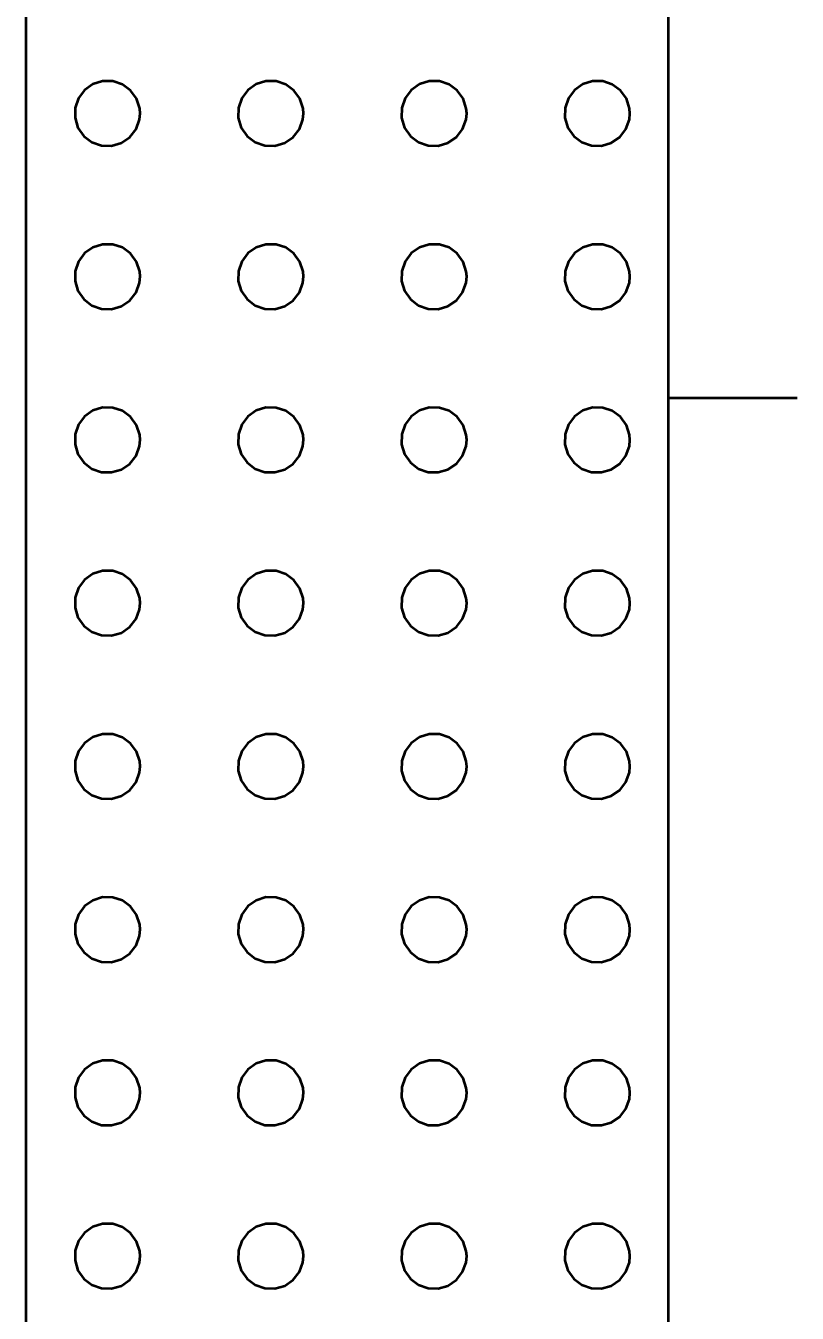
# Model space of a CAD drawing. Extents: x -76 to 974, y -1080 to -735.
# Drawn here: x 136.47 to 139.47, y -938.24 to -933.23 of the extents above; entities that cross this region are included whole.
import ezdxf

# ---------------------------------------------------------------- set-up
doc = ezdxf.new("R2010")
doc.units = 0
doc.header["$LTSCALE"] = 0.36
doc.layers.add('27', color=7, linetype='Continuous', lineweight=40)

msp = doc.modelspace()

# ---------------------------------------------------------------- linework, layer by layer
at = {"layer": '27'}
for p, q in [((136.4742, -930.0789), (136.4742, -941.5789)), ((138.9742, -941.5789), (138.9742, -930.0789)), ((139.4742, -934.6789), (138.9742, -934.6789))]:
    msp.add_line(p, q, dxfattribs=at)
for points in [[(136.9188, -933.5714), (136.9173, -933.5517), (136.9051, -933.514), (136.882, -933.4819), (136.8501, -933.4585), (136.8126, -933.446), (136.773, -933.4457), (136.7353, -933.4575), (136.703, -933.4804), (136.6793, -933.5121), (136.6665, -933.5495), (136.6658, -933.589), (136.6773, -933.6269), (136.6999, -933.6594), (136.7313, -933.6833), (136.7686, -933.6965), (136.8082, -933.6975), (136.8461, -933.6863), (136.8788, -933.664), (136.9031, -933.6328), (136.9165, -933.5956)], [(137.5538, -933.5714), (137.5523, -933.5517), (137.5401, -933.514), (137.517, -933.4819), (137.4851, -933.4585), (137.4476, -933.446), (137.408, -933.4457), (137.3703, -933.4575), (137.338, -933.4804), (137.3143, -933.5121), (137.3015, -933.5495), (137.3008, -933.589), (137.3123, -933.6269), (137.3349, -933.6594), (137.3663, -933.6833), (137.4036, -933.6965), (137.4432, -933.6975), (137.4811, -933.6863), (137.5138, -933.664), (137.5381, -933.6328), (137.5515, -933.5956)], [(138.1888, -933.5714), (138.1873, -933.5517), (138.1751, -933.514), (138.152, -933.4819), (138.1201, -933.4585), (138.0826, -933.446), (138.043, -933.4457), (138.0053, -933.4575), (137.973, -933.4804), (137.9493, -933.5121), (137.9365, -933.5495), (137.9358, -933.589), (137.9473, -933.6269), (137.9699, -933.6594), (138.0013, -933.6833), (138.0386, -933.6965), (138.0782, -933.6975), (138.1161, -933.6863), (138.1488, -933.664), (138.1731, -933.6328), (138.1865, -933.5956)], [(138.8238, -933.5714), (138.8223, -933.5517), (138.8101, -933.514), (138.787, -933.4819), (138.7551, -933.4585), (138.7176, -933.446), (138.678, -933.4457), (138.6403, -933.4575), (138.608, -933.4804), (138.5843, -933.5121), (138.5715, -933.5495), (138.5708, -933.589), (138.5823, -933.6269), (138.6049, -933.6594), (138.6363, -933.6833), (138.6736, -933.6965), (138.7132, -933.6975), (138.7511, -933.6863), (138.7838, -933.664), (138.8081, -933.6328), (138.8215, -933.5956)], [(136.9188, -934.2064), (136.9173, -934.1867), (136.9051, -934.149), (136.882, -934.1169), (136.8501, -934.0935), (136.8126, -934.081), (136.773, -934.0807), (136.7353, -934.0925), (136.703, -934.1154), (136.6793, -934.1471), (136.6665, -934.1845), (136.6658, -934.224), (136.6773, -934.2619), (136.6999, -934.2944), (136.7313, -934.3183), (136.7686, -934.3315), (136.8082, -934.3325), (136.8461, -934.3213), (136.8788, -934.299), (136.9031, -934.2678), (136.9165, -934.2306)], [(137.5538, -934.2064), (137.5523, -934.1867), (137.5401, -934.149), (137.517, -934.1169), (137.4851, -934.0935), (137.4476, -934.081), (137.408, -934.0807), (137.3703, -934.0925), (137.338, -934.1154), (137.3143, -934.1471), (137.3015, -934.1845), (137.3008, -934.224), (137.3123, -934.2619), (137.3349, -934.2944), (137.3663, -934.3183), (137.4036, -934.3315), (137.4432, -934.3325), (137.4811, -934.3213), (137.5138, -934.299), (137.5381, -934.2678), (137.5515, -934.2306)], [(138.1888, -934.2064), (138.1873, -934.1867), (138.1751, -934.149), (138.152, -934.1169), (138.1201, -934.0935), (138.0826, -934.081), (138.043, -934.0807), (138.0053, -934.0925), (137.973, -934.1154), (137.9493, -934.1471), (137.9365, -934.1845), (137.9358, -934.224), (137.9473, -934.2619), (137.9699, -934.2944), (138.0013, -934.3183), (138.0386, -934.3315), (138.0782, -934.3325), (138.1161, -934.3213), (138.1488, -934.299), (138.1731, -934.2678), (138.1865, -934.2306)], [(138.8238, -934.2064), (138.8223, -934.1867), (138.8101, -934.149), (138.787, -934.1169), (138.7551, -934.0935), (138.7176, -934.081), (138.678, -934.0807), (138.6403, -934.0925), (138.608, -934.1154), (138.5843, -934.1471), (138.5715, -934.1845), (138.5708, -934.224), (138.5823, -934.2619), (138.6049, -934.2944), (138.6363, -934.3183), (138.6736, -934.3315), (138.7132, -934.3325), (138.7511, -934.3213), (138.7838, -934.299), (138.8081, -934.2678), (138.8215, -934.2306)], [(136.9188, -934.8414), (136.9173, -934.8217), (136.9051, -934.784), (136.882, -934.7519), (136.8501, -934.7285), (136.8126, -934.716), (136.773, -934.7157), (136.7353, -934.7275), (136.703, -934.7504), (136.6793, -934.7821), (136.6665, -934.8195), (136.6658, -934.859), (136.6773, -934.8969), (136.6999, -934.9294), (136.7313, -934.9533), (136.7686, -934.9665), (136.8082, -934.9675), (136.8461, -934.9563), (136.8788, -934.934), (136.9031, -934.9028), (136.9165, -934.8656)], [(137.5538, -934.8414), (137.5523, -934.8217), (137.5401, -934.784), (137.517, -934.7519), (137.4851, -934.7285), (137.4476, -934.716), (137.408, -934.7157), (137.3703, -934.7275), (137.338, -934.7504), (137.3143, -934.7821), (137.3015, -934.8195), (137.3008, -934.859), (137.3123, -934.8969), (137.3349, -934.9294), (137.3663, -934.9533), (137.4036, -934.9665), (137.4432, -934.9675), (137.4811, -934.9563), (137.5138, -934.934), (137.5381, -934.9028), (137.5515, -934.8656)], [(138.1888, -934.8414), (138.1873, -934.8217), (138.1751, -934.784), (138.152, -934.7519), (138.1201, -934.7285), (138.0826, -934.716), (138.043, -934.7157), (138.0053, -934.7275), (137.973, -934.7504), (137.9493, -934.7821), (137.9365, -934.8195), (137.9358, -934.859), (137.9473, -934.8969), (137.9699, -934.9294), (138.0013, -934.9533), (138.0386, -934.9665), (138.0782, -934.9675), (138.1161, -934.9563), (138.1488, -934.934), (138.1731, -934.9028), (138.1865, -934.8656)], [(138.8238, -934.8414), (138.8223, -934.8217), (138.8101, -934.784), (138.787, -934.7519), (138.7551, -934.7285), (138.7176, -934.716), (138.678, -934.7157), (138.6403, -934.7275), (138.608, -934.7504), (138.5843, -934.7821), (138.5715, -934.8195), (138.5708, -934.859), (138.5823, -934.8969), (138.6049, -934.9294), (138.6363, -934.9533), (138.6736, -934.9665), (138.7132, -934.9675), (138.7511, -934.9563), (138.7838, -934.934), (138.8081, -934.9028), (138.8215, -934.8656)], [(136.9188, -935.4764), (136.9173, -935.4567), (136.9051, -935.419), (136.882, -935.3869), (136.8501, -935.3635), (136.8126, -935.351), (136.773, -935.3507), (136.7353, -935.3625), (136.703, -935.3854), (136.6793, -935.4171), (136.6665, -935.4545), (136.6658, -935.494), (136.6773, -935.5319), (136.6999, -935.5644), (136.7313, -935.5883), (136.7686, -935.6015), (136.8082, -935.6025), (136.8461, -935.5913), (136.8788, -935.569), (136.9031, -935.5378), (136.9165, -935.5006)], [(137.5538, -935.4764), (137.5523, -935.4567), (137.5401, -935.419), (137.517, -935.3869), (137.4851, -935.3635), (137.4476, -935.351), (137.408, -935.3507), (137.3703, -935.3625), (137.338, -935.3854), (137.3143, -935.4171), (137.3015, -935.4545), (137.3008, -935.494), (137.3123, -935.5319), (137.3349, -935.5644), (137.3663, -935.5883), (137.4036, -935.6015), (137.4432, -935.6025), (137.4811, -935.5913), (137.5138, -935.569), (137.5381, -935.5378), (137.5515, -935.5006)], [(138.1888, -935.4764), (138.1873, -935.4567), (138.1751, -935.419), (138.152, -935.3869), (138.1201, -935.3635), (138.0826, -935.351), (138.043, -935.3507), (138.0053, -935.3625), (137.973, -935.3854), (137.9493, -935.4171), (137.9365, -935.4545), (137.9358, -935.494), (137.9473, -935.5319), (137.9699, -935.5644), (138.0013, -935.5883), (138.0386, -935.6015), (138.0782, -935.6025), (138.1161, -935.5913), (138.1488, -935.569), (138.1731, -935.5378), (138.1865, -935.5006)], [(138.8238, -935.4764), (138.8223, -935.4567), (138.8101, -935.419), (138.787, -935.3869), (138.7551, -935.3635), (138.7176, -935.351), (138.678, -935.3507), (138.6403, -935.3625), (138.608, -935.3854), (138.5843, -935.4171), (138.5715, -935.4545), (138.5708, -935.494), (138.5823, -935.5319), (138.6049, -935.5644), (138.6363, -935.5883), (138.6736, -935.6015), (138.7132, -935.6025), (138.7511, -935.5913), (138.7838, -935.569), (138.8081, -935.5378), (138.8215, -935.5006)], [(136.9188, -936.1114), (136.9173, -936.0917), (136.9051, -936.054), (136.882, -936.0219), (136.8501, -935.9985), (136.8126, -935.986), (136.773, -935.9857), (136.7353, -935.9975), (136.703, -936.0204), (136.6793, -936.0521), (136.6665, -936.0895), (136.6658, -936.129), (136.6773, -936.1669), (136.6999, -936.1994), (136.7313, -936.2233), (136.7686, -936.2365), (136.8082, -936.2375), (136.8461, -936.2263), (136.8788, -936.204), (136.9031, -936.1728), (136.9165, -936.1356)], [(137.5538, -936.1114), (137.5523, -936.0917), (137.5401, -936.054), (137.517, -936.0219), (137.4851, -935.9985), (137.4476, -935.986), (137.408, -935.9857), (137.3703, -935.9975), (137.338, -936.0204), (137.3143, -936.0521), (137.3015, -936.0895), (137.3008, -936.129), (137.3123, -936.1669), (137.3349, -936.1994), (137.3663, -936.2233), (137.4036, -936.2365), (137.4432, -936.2375), (137.4811, -936.2263), (137.5138, -936.204), (137.5381, -936.1728), (137.5515, -936.1356)], [(138.1888, -936.1114), (138.1873, -936.0917), (138.1751, -936.054), (138.152, -936.0219), (138.1201, -935.9985), (138.0826, -935.986), (138.043, -935.9857), (138.0053, -935.9975), (137.973, -936.0204), (137.9493, -936.0521), (137.9365, -936.0895), (137.9358, -936.129), (137.9473, -936.1669), (137.9699, -936.1994), (138.0013, -936.2233), (138.0386, -936.2365), (138.0782, -936.2375), (138.1161, -936.2263), (138.1488, -936.204), (138.1731, -936.1728), (138.1865, -936.1356)], [(138.8238, -936.1114), (138.8223, -936.0917), (138.8101, -936.054), (138.787, -936.0219), (138.7551, -935.9985), (138.7176, -935.986), (138.678, -935.9857), (138.6403, -935.9975), (138.608, -936.0204), (138.5843, -936.0521), (138.5715, -936.0895), (138.5708, -936.129), (138.5823, -936.1669), (138.6049, -936.1994), (138.6363, -936.2233), (138.6736, -936.2365), (138.7132, -936.2375), (138.7511, -936.2263), (138.7838, -936.204), (138.8081, -936.1728), (138.8215, -936.1356)], [(136.9188, -936.7464), (136.9173, -936.7267), (136.9051, -936.689), (136.882, -936.6569), (136.8501, -936.6335), (136.8126, -936.621), (136.773, -936.6207), (136.7353, -936.6325), (136.703, -936.6554), (136.6793, -936.6871), (136.6665, -936.7245), (136.6658, -936.764), (136.6773, -936.8019), (136.6999, -936.8344), (136.7313, -936.8583), (136.7686, -936.8715), (136.8082, -936.8725), (136.8461, -936.8613), (136.8788, -936.839), (136.9031, -936.8078), (136.9165, -936.7706)], [(137.5538, -936.7464), (137.5523, -936.7267), (137.5401, -936.689), (137.517, -936.6569), (137.4851, -936.6335), (137.4476, -936.621), (137.408, -936.6207), (137.3703, -936.6325), (137.338, -936.6554), (137.3143, -936.6871), (137.3015, -936.7245), (137.3008, -936.764), (137.3123, -936.8019), (137.3349, -936.8344), (137.3663, -936.8583), (137.4036, -936.8715), (137.4432, -936.8725), (137.4811, -936.8613), (137.5138, -936.839), (137.5381, -936.8078), (137.5515, -936.7706)], [(138.1888, -936.7464), (138.1873, -936.7267), (138.1751, -936.689), (138.152, -936.6569), (138.1201, -936.6335), (138.0826, -936.621), (138.043, -936.6207), (138.0053, -936.6325), (137.973, -936.6554), (137.9493, -936.6871), (137.9365, -936.7245), (137.9358, -936.764), (137.9473, -936.8019), (137.9699, -936.8344), (138.0013, -936.8583), (138.0386, -936.8715), (138.0782, -936.8725), (138.1161, -936.8613), (138.1488, -936.839), (138.1731, -936.8078), (138.1865, -936.7706)], [(138.8238, -936.7464), (138.8223, -936.7267), (138.8101, -936.689), (138.787, -936.6569), (138.7551, -936.6335), (138.7176, -936.621), (138.678, -936.6207), (138.6403, -936.6325), (138.608, -936.6554), (138.5843, -936.6871), (138.5715, -936.7245), (138.5708, -936.764), (138.5823, -936.8019), (138.6049, -936.8344), (138.6363, -936.8583), (138.6736, -936.8715), (138.7132, -936.8725), (138.7511, -936.8613), (138.7838, -936.839), (138.8081, -936.8078), (138.8215, -936.7706)], [(136.9188, -937.3814), (136.9173, -937.3617), (136.9051, -937.324), (136.882, -937.2919), (136.8501, -937.2685), (136.8126, -937.256), (136.773, -937.2557), (136.7353, -937.2675), (136.703, -937.2904), (136.6793, -937.3221), (136.6665, -937.3595), (136.6658, -937.399), (136.6773, -937.4369), (136.6999, -937.4694), (136.7313, -937.4933), (136.7686, -937.5065), (136.8082, -937.5075), (136.8461, -937.4963), (136.8788, -937.474), (136.9031, -937.4428), (136.9165, -937.4056)], [(137.5538, -937.3814), (137.5523, -937.3617), (137.5401, -937.324), (137.517, -937.2919), (137.4851, -937.2685), (137.4476, -937.256), (137.408, -937.2557), (137.3703, -937.2675), (137.338, -937.2904), (137.3143, -937.3221), (137.3015, -937.3595), (137.3008, -937.399), (137.3123, -937.4369), (137.3349, -937.4694), (137.3663, -937.4933), (137.4036, -937.5065), (137.4432, -937.5075), (137.4811, -937.4963), (137.5138, -937.474), (137.5381, -937.4428), (137.5515, -937.4056)], [(138.1888, -937.3814), (138.1873, -937.3617), (138.1751, -937.324), (138.152, -937.2919), (138.1201, -937.2685), (138.0826, -937.256), (138.043, -937.2557), (138.0053, -937.2675), (137.973, -937.2904), (137.9493, -937.3221), (137.9365, -937.3595), (137.9358, -937.399), (137.9473, -937.4369), (137.9699, -937.4694), (138.0013, -937.4933), (138.0386, -937.5065), (138.0782, -937.5075), (138.1161, -937.4963), (138.1488, -937.474), (138.1731, -937.4428), (138.1865, -937.4056)], [(138.8238, -937.3814), (138.8223, -937.3617), (138.8101, -937.324), (138.787, -937.2919), (138.7551, -937.2685), (138.7176, -937.256), (138.678, -937.2557), (138.6403, -937.2675), (138.608, -937.2904), (138.5843, -937.3221), (138.5715, -937.3595), (138.5708, -937.399), (138.5823, -937.4369), (138.6049, -937.4694), (138.6363, -937.4933), (138.6736, -937.5065), (138.7132, -937.5075), (138.7511, -937.4963), (138.7838, -937.474), (138.8081, -937.4428), (138.8215, -937.4056)], [(136.9188, -938.0164), (136.9173, -937.9967), (136.9051, -937.959), (136.882, -937.9269), (136.8501, -937.9035), (136.8126, -937.891), (136.773, -937.8907), (136.7353, -937.9025), (136.703, -937.9254), (136.6793, -937.9571), (136.6665, -937.9945), (136.6658, -938.034), (136.6773, -938.0719), (136.6999, -938.1044), (136.7313, -938.1283), (136.7686, -938.1415), (136.8082, -938.1425), (136.8461, -938.1313), (136.8788, -938.109), (136.9031, -938.0778), (136.9165, -938.0406)], [(137.5538, -938.0164), (137.5523, -937.9967), (137.5401, -937.959), (137.517, -937.9269), (137.4851, -937.9035), (137.4476, -937.891), (137.408, -937.8907), (137.3703, -937.9025), (137.338, -937.9254), (137.3143, -937.9571), (137.3015, -937.9945), (137.3008, -938.034), (137.3123, -938.0719), (137.3349, -938.1044), (137.3663, -938.1283), (137.4036, -938.1415), (137.4432, -938.1425), (137.4811, -938.1313), (137.5138, -938.109), (137.5381, -938.0778), (137.5515, -938.0406)], [(138.1888, -938.0164), (138.1873, -937.9967), (138.1751, -937.959), (138.152, -937.9269), (138.1201, -937.9035), (138.0826, -937.891), (138.043, -937.8907), (138.0053, -937.9025), (137.973, -937.9254), (137.9493, -937.9571), (137.9365, -937.9945), (137.9358, -938.034), (137.9473, -938.0719), (137.9699, -938.1044), (138.0013, -938.1283), (138.0386, -938.1415), (138.0782, -938.1425), (138.1161, -938.1313), (138.1488, -938.109), (138.1731, -938.0778), (138.1865, -938.0406)], [(138.8238, -938.0164), (138.8223, -937.9967), (138.8101, -937.959), (138.787, -937.9269), (138.7551, -937.9035), (138.7176, -937.891), (138.678, -937.8907), (138.6403, -937.9025), (138.608, -937.9254), (138.5843, -937.9571), (138.5715, -937.9945), (138.5708, -938.034), (138.5823, -938.0719), (138.6049, -938.1044), (138.6363, -938.1283), (138.6736, -938.1415), (138.7132, -938.1425), (138.7511, -938.1313), (138.7838, -938.109), (138.8081, -938.0778), (138.8215, -938.0406)]]:
    msp.add_lwpolyline(points, close=True, dxfattribs=at)

doc.saveas('drawing.dxf')
